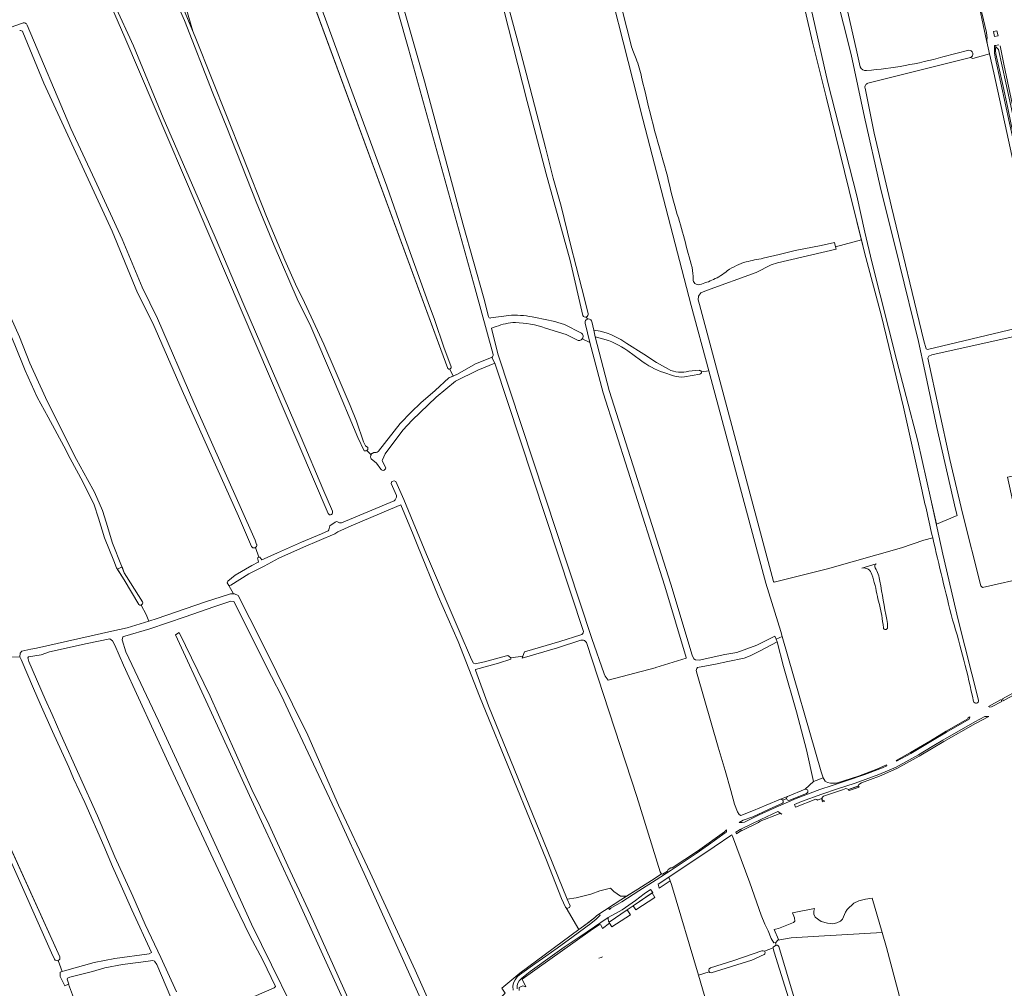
# Model space of a CAD drawing. Header units: metres. Extents: x 209813 to 223847, y 571801 to 587119.
# Tile 433 of 656: x 212959 to 213530, y 580702 to 581264. Entities that reach past the tile are written whole.
import ezdxf

# ---------------------------------------------------------------- set-up
doc = ezdxf.new("R2010")
doc.units = ezdxf.units.M
for name, color, linetype, lineweight in [('B-RO-GK-BESCHOEIING-G', 8, 'GK-BESCHOEIING', 0), ('B-RO-GR-BOUWLAND-GV', 8, 'Continuous', 0), ('B-RO-GR-GRAS-GV', 8, 'Continuous', 0), ('B-RO-GR-GROENVOORZIENING-GV', 8, 'Continuous', 0), ('B-RO-OG-WATER_GREPPEL-GV', 8, 'Continuous', 0), ('B-RO-OG-WEG-GV', 8, 'Continuous', 0), ('B-RO-VH-VERHARDING_OPEN-GV', 8, 'Continuous', 0), ('B-RO-VH-VERHARDING_PUIN-GV', 8, 'Continuous', 0)]:
    doc.layers.add(name, color=color, linetype=linetype, lineweight=lineweight)
doc.linetypes.add('GK-BESCHOEIING', pattern='A,30,-5,[1,NLCS.shx,S=1,R=0,X=0,Y=0],-5', length=40)

msp = doc.modelspace()

# ---------------------------------------------------------------- linework, layer by layer
at = {"layer": 'B-RO-GK-BESCHOEIING-G', "flags": 128}
for points in [[(213242.735, 580894.333), (213243.598, 580893.487)], [(213296.171, 580719.638), (213294.75, 580719.111)], [(213296.813, 580719.876), (213296.171, 580719.638)]]:
    msp.add_lwpolyline(points, dxfattribs=at)
at = {"layer": 'B-RO-GR-BOUWLAND-GV', "flags": 128}
for points in [[(213052.959, 581485.231), (213058.927, 581471.195), (213075.417, 581430.444), (213093.523, 581377.861), (213114.019, 581322.606), (213133.975, 581269.914), (213149.949, 581225.994), (213171.672, 581167.205), (213181.654, 581139.052), (213195.72, 581099.664), (213199.288, 581089.789), (213205.066, 581073.312), (213208.768, 581062.924), (213209.066, 581062.328), (213209.005, 581061.826), (213208.918, 581061.625), (213208.717, 581061.366), (213208.543, 581061.232), (213208.347, 581061.135), (213210.172, 581057.072), (213212.638, 581058.214), (213223.248, 581064.224), (213232.405, 581067.759)], [(213233.439, 581069.568), (213222.929, 581107.607), (213184.239, 581246.889), (213172.196, 581289.279)], [(213235.134, 581085.753), (213232.369, 581084.933), (213236.208, 581070.044)], [(213281.934, 581078.131), (213275.783, 581081.098), (213263.788, 581084.941)], [(213236.208, 581070.044), (213290.719, 580904.793), (213297.849, 580884.145), (213298.444, 580882.78), (213300.161, 580880.513), (213327.453, 580887.749), (213327.844, 580887.839), (213345.382, 580893.261), (213345.404, 580893.751), (213332.987, 580935.071), (213297.258, 581047.368), (213289.592, 581076.485), (213285.114, 581078.651)], [(213411.025, 580676.423), (213396.538, 580722.733), (213396.041, 580724.093), (213395.941, 580725.236), (213390.88, 580723.235), (213391.241, 580722.384), (213391.082, 580721.71), (213390.691, 580721.336), (213383.456, 580718.1), (213359.985, 580710.74), (213359.096, 580710.937), (213358.707, 580711.309), (213352.518, 580709.259), (213360.984, 580680.806)]]:
    msp.add_lwpolyline(points, dxfattribs=at)
at = {"layer": 'B-RO-GR-BOUWLAND-GV'}
for points in [[(213246.313, 581088.115, 0.0894844), (213235.134, 581085.753)], [(213263.788, 581084.941, 0.0758412), (213246.313, 581088.115)], [(213285.114, 581078.651, -0.3964254), (213281.934, 581078.131)], [(213232.609, 581067.865, 0.2952938), (213233.439, 581069.568)]]:
    msp.add_lwpolyline(points, format="xyb", dxfattribs=at)
at = {"layer": 'B-RO-GR-GRAS-GV', "flags": 128}
for points in [[(212999.059, 581417.03), (212981.189, 581461.632), (212978.425, 581460.523), (212978.246, 581459.818), (212978.253, 581459.24), (212978.463, 581458.161), (212978.653, 581457.773), (212985.283, 581441.309), (212990.897, 581425.77), (212998.921, 581406.457), (213006.796, 581386.221), (213015.447, 581363.642), (213022.291, 581345.327), (213032.772, 581319.377), (213039.836, 581302.594), (213052.095, 581273.927), (213059.149, 581257.165), (213051.677, 581282.499), (213038.94, 581316.563), (213029.913, 581338.715), (213007.355, 581396.326)], [(213049.033, 580906.874), (213051.153, 580908.145), (213069.241, 580871.263), (213093.264, 580816.999), (213103.438, 580796.65), (213114.319, 580772.768), (213127.461, 580744.506), (213143.43, 580708.754), (213154.876, 580683.176), (213166.464, 580659.153), (213164.768, 580657.74), (213150.919, 580685.013), (213118.135, 580757.365), (213097.644, 580801.455), (213067.828, 580866.317)], [(213445.494, 580819.074), (213439.559, 580816.999), (213439.979, 580816.425), (213445.761, 580818.533)], [(213394.748, 580730.572), (213392.929, 580735.103), (213391.044, 580738.84), (213388.961, 580744.165), (213382.28, 580762.884), (213372.333, 580789.909), (213371.963, 580790.857), (213361.631, 580783.805), (213335.303, 580766.28), (213336.82, 580762.02), (213352.518, 580709.259), (213358.707, 580711.309), (213358.572, 580712.202), (213358.826, 580712.937), (213359.452, 580713.575), (213373.141, 580717.886), (213389.426, 580723.483), (213390.196, 580723.515), (213390.88, 580723.235), (213395.941, 580725.236), (213395.908, 580725.619), (213397.234, 580726.548), (213397.678, 580726.583), (213397.275, 580728.271), (213396.204, 580728.025)], [(213398.608, 580729.627), (213406.349, 580731.034), (213422.343, 580732.027), (213459.25, 580733.993), (213453.427, 580754.057), (213449.453, 580753.51), (213445.569, 580752.467), (213442.747, 580751.121), (213438.855, 580747.492), (213437.833, 580745.931), (213436.222, 580741.846), (213435.078, 580740.601), (213432.919, 580739.672), (213430.493, 580739.046), (213427.519, 580739.482), (213423.671, 580740.463), (213420.205, 580742.923), (213419.475, 580744.648), (213419.475, 580746.373), (213419.973, 580747.999), (213407.142, 580745.519), (213408.218, 580742.585), (213408.417, 580740.661), (213407.655, 580739.835), (213399.091, 580736.498), (213397.292, 580736.081), (213396.509, 580735.75), (213398.953, 580730.041)]]:
    msp.add_lwpolyline(points, close=True, dxfattribs=at)
for points in [[(213059.149, 581257.165), (213060.89, 581253.027), (213088.187, 581184.53), (213101.906, 581149.598), (213112.51, 581124.336), (213119.387, 581108.583), (213122.72, 581102.31), (213135.126, 581075.473), (213141.786, 581060.187), (213150.451, 581039.873), (213154.029, 581030.827), (213158.127, 581018.852), (213158.883, 581017.257), (213159.353, 581016.522), (213160.652, 581015.508), (213160.705, 581014.961), (213160.632, 581014.551), (213160.444, 581014.18), (213160.261, 581013.971), (213160.041, 581013.802), (213162.605, 581011.411), (213162.74, 581011.628), (213162.896, 581011.831), (213163.072, 581012.017), (213163.266, 581012.184), (213163.475, 581012.33), (213163.699, 581012.455), (213163.934, 581012.556), (213164.178, 581012.633), (213164.428, 581012.685), (213165.039, 581012.748), (213165.228, 581012.715), (213165.461, 581012.736), (213166.17, 581012.958), (213166.678, 581013.254), (213166.812, 581013.394), (213179.505, 581029.513), (213185.778, 581036.081), (213191.436, 581041.518), (213199.844, 581048.747), (213207.726, 581055.939), (213210.172, 581057.072), (213208.347, 581061.135), (213208.025, 581061.068), (213207.699, 581061.099), (213207.396, 581061.226), (213207.105, 581061.425), (213071.584, 581429.752)], [(213390.145, 581125.381), (213399.389, 581127.596), (213408.631, 581129.834), (213423.782, 581132.818), (213431.585, 581134.63), (213432.173, 581132.097), (213447.18, 581136.1), (213439.934, 581164.828), (213426.606, 581219.189), (213418.771, 581250.922), (213409.713, 581290.242), (213400.089, 581334.367), (213391.556, 581375.456), (213386.898, 581401.277)], [(213399.637, 581351.664), (213427.592, 581227.466), (213444.433, 581161.704), (213449.113, 581140.601), (213453.084, 581123.381), (213467.631, 581065.902), (213473.067, 581045.231), (213479.953, 581019.244), (213487.503, 580985.652), (213490.675, 580971.033), (213502.657, 580976.113), (213501.688, 580979.725), (213490.904, 581027.175), (213483.865, 581060.128), (213480.344, 581077.038), (213469.188, 581121.905), (213458.071, 581167.113), (213448.879, 581207.228), (213441.087, 581243.754), (213432.364, 581279.106)], [(213424.953, 581331.449), (213444.516, 581245.25), (213446.43, 581236.542)], [(213296.168, 581320.586), (213295.302, 581320.361), (213305.844, 581279.636), (213313.46, 581249.064)], [(213354.274, 581059.484), (213358.545, 581060.004), (213348.331, 581098.008), (213320.236, 581206.136), (213291.863, 581318.187), (213288.857, 581317.202)], [(213219.612, 581312.664), (213188.514, 581304.25), (213171.813, 581300.15), (213174.005, 581291.281), (213175.339, 581291.091), (213175.668, 581290.753), (213193.467, 581228.126), (213216.065, 581144.78), (213227.949, 581102.312), (213230.753, 581091.608)], [(213160.041, 581013.802), (213159.659, 581013.636), (213159.385, 581013.591), (213158.97, 581013.626), (213158.617, 581013.728), (213154.941, 581021.42), (213140.725, 581055.079), (213127.516, 581085.865), (213119.708, 581101.932), (213106.324, 581132.885), (213095.834, 581158.107), (213078.841, 581201.318), (213070.686, 581221.202), (213054.198, 581263.34), (213043.119, 581288.802)], [(213285.391, 581092.2), (213278.161, 581124.049), (213264.196, 581174.451), (213253.05, 581216.47), (213239.631, 581269.682), (213235.409, 581285.703)], [(213238.093, 581286.418), (213241.375, 581274.876), (213248.479, 581248.346), (213254.69, 581224.755), (213263.974, 581189.009), (213268.284, 581171.941), (213272.874, 581155.667), (213278.316, 581133.398), (213284.871, 581107.797), (213288.543, 581093.347)], [(213510.338, 581242.011), (213511.69, 581241.356), (213521.463, 581244.112), (213519.166, 581254.55), (213514.246, 581277.584)], [(213137.635, 580977.197), (213019.567, 581253.551), (213011.87, 581271.282), (213011.803, 581271.863), (213011.83, 581272.183), (213011.9, 581272.386), (213012.009, 581272.571), (213012.153, 581272.73), (213012.326, 581272.857), (213012.521, 581272.948), (213012.837, 581273.007), (213013.051, 581272.993), (213013.356, 581272.893), (213013.537, 581272.778), (213013.693, 581272.644), (213024.651, 581248.678), (213041.978, 581206.867), (213072.027, 581137.649), (213088.681, 581098.348), (213122.009, 581021.363), (213134.575, 580991.654), (213140.138, 580978.553)], [(212896.57, 581239.38), (212901.66, 581241.359), (212960.226, 581261.92)], [(213093.147, 580958.13), (213085.674, 580975.674), (213052.957, 581048.675), (213035.906, 581087.707), (213027.023, 581105.352), (213012.233, 581141.109), (212972.628, 581227.114), (212960.521, 581256.725)], [(212963.042, 581260.653), (212988.313, 581200.746), (213002.146, 581170.859), (213018.174, 581136.416), (213029.681, 581108.735), (213038.577, 581090.459), (213059.741, 581041.766), (213095.269, 580961.826), (213096.146, 580959.379)], [(213494.406, 581242.311), (213509.367, 581246.145)], [(213510.338, 581242.011), (213450.823, 581226.96)], [(213544.612, 580940.501), (213531.967, 580998.396), (213571.324, 581006.829), (213562.497, 581050.512), (213559.948, 581062.947), (213551.407, 581105.501), (213541.936, 581150.344), (213523.905, 581233.016), (213521.463, 581244.112)], [(213449.244, 581224.086), (213454.477, 581198.084), (213464.644, 581155.223), (213483.432, 581077.57), (213484.639, 581072.849), (213485.441, 581072.414), (213536.516, 581084.565), (213540.554, 581085.49), (213542.178, 581084.938), (213542.742, 581083.307), (213541.987, 581081.859), (213535.676, 581080.079), (213488.036, 581069.353), (213486.248, 581068.674), (213485.632, 581067.472), (213498.53, 581008.585), (213505.868, 580977.474), (213516.376, 580935.366), (213517.362, 580934.38), (213544.612, 580940.501)], [(212899.884, 581211.354), (212904.5, 581201.81), (212918.267, 581172.254), (212926.863, 581152.979), (212931.8, 581142.268), (212937.616, 581123.631), (212942.527, 581113.588), (212948.431, 581102.355), (212953.465, 581091.028), (212958.467, 581079.866), (212964.581, 581064.499), (212973.707, 581044.55), (212982.956, 581025.865), (212991.623, 581008.592), (212998.025, 580997.09), (213002.027, 580989.693), (213006.667, 580979.075), (213008.834, 580972.289), (213012.571, 580960.085), (213017.781, 580946.903), (213019.189, 580942.932), (213020.542, 580940.645), (213029.861, 580925.966)], [(213027.719, 580924.47), (213019.196, 580938.726), (213014.894, 580945.697), (213013.255, 580949.746), (213007.783, 580963.14), (213004.42, 580974.614), (213001.853, 580982.257), (212995.356, 580995.675), (212987.854, 581009.245), (212984.156, 581016.403), (212975.141, 581033.259), (212968.689, 581044.829), (212961.724, 581060.226), (212955.839, 581075.225), (212947.883, 581094.048), (212935.87, 581117.542), (212931.991, 581127.79), (212927.694, 581141.346), (212923.069, 581152.16), (212918.371, 581161.445), (212913.534, 581173.673), (212908.924, 581184.417), (212901.539, 581200.236), (212896.76, 581209.716)], [(213432.173, 581132.097), (213432.494, 581130.713), (213398.336, 581122.783), (213394.66, 581121.645), (213386.053, 581117.187), (213357.164, 581106.731), (213353.9, 581105.267), (213352.607, 581103.508), (213352.474, 581101.319), (213353.191, 581098.678), (213396.186, 580937.875), (213396.399, 580937.404), (213427.486, 580945.107), (213470.421, 580957.403), (213483.272, 580961.824), (213488.473, 580963.247)], [(213482.044, 580991.961), (213471.486, 581038.966), (213458.788, 581091.839), (213449.007, 581128.856), (213447.18, 581136.1)], [(213232.008, 581090.789), (213242.409, 581092.216)], [(213287.329, 581091.323), (213288.326, 581090.127)], [(213271, 581088.195), (213274.726, 581086.926), (213284.606, 581082)], [(213285.114, 581078.651), (213289.592, 581076.485), (213286.882, 581087.736)], [(213290.672, 581088.72), (213291.755, 581083.598), (213295.471, 581083.038)], [(213296.194, 581078.945), (213292.564, 581079.772), (213300.776, 581048.581), (213336.505, 580936.285), (213348.922, 580894.965), (213349.935, 580892.846), (213350.845, 580892.316), (213352.929, 580892.164), (213367.93, 580895.431), (213374.839, 580896.552), (213386.395, 580900.776), (213394.52, 580904.989), (213396.971, 580905.997), (213397.644, 580904.362)], [(213318.87, 581066.257), (213311.485, 581071.661)], [(213285.752, 580908.798), (213234.394, 581064.492), (213224.428, 581060.379), (213211.504, 581054.145), (213200.275, 581044.877), (213186.315, 581031.514), (213181.015, 581025.589), (213170.74, 581011.846), (213169.127, 581008.503)], [(213338.079, 581057.244), (213332.409, 581059.163)], [(213353.425, 581058.172), (213344.403, 581056.539)], [(213346.988, 581059.852), (213352.992, 581060.376)], [(213397.644, 580904.362), (213401.114, 580905.923), (213400.282, 580908.798), (213391.624, 580936.929), (213358.545, 581060.004)], [(213168.214, 581002.947), (213165.774, 581006.481), (213162.566, 581009.003), (213162.408, 581009.429), (213162.343, 581009.676), (213162.304, 581009.929), (213162.29, 581010.185), (213162.303, 581010.44), (213162.341, 581010.693), (213162.404, 581010.941), (213162.493, 581011.181), (213162.605, 581011.411)], [(213169.091, 581007.486), (213171.02, 581004.224)], [(213177.312, 580987.673), (213174.302, 580994.76), (213174.666, 580995.755), (213176.002, 580996.294), (213176.981, 580995.848), (213181.574, 580985.472), (213194.696, 580953.557), (213210.816, 580915.92), (213213.762, 580909.205), (213220.78, 580892.529), (213222.086, 580890.363), (213222.95, 580889.931), (213228.444, 580891.187), (213241.121, 580894.648), (213241.846, 580894.903), (213242.735, 580894.333), (213243.598, 580893.487)], [(213276.069, 580748.076), (213275.401, 580748.744), (213273.043, 580753.814), (213264.345, 580775.974), (213245.47, 580822.531), (213225.539, 580871.283), (213213.076, 580903.05), (213201.559, 580929.201), (213189.649, 580958.39), (213187.079, 580965.004), (213179.769, 580982.359), (213173.843, 580979.846), (213150.958, 580970.082), (213143.195, 580966.545), (213141.444, 580965.501), (213123.429, 580957.698), (213109.094, 580951.29), (213100.479, 580946.706), (213091.699, 580942.298), (213081.147, 580935.661), (213080.134, 580935.458)], [(213145.47, 580971.908), (213175.948, 580984.683)], [(213138.621, 580970.159), (213141.796, 580972.169)], [(213143.518, 580972.215), (213144.27, 580971.911)], [(213095.42, 580957.571), (213097.502, 580951.849), (213098.006, 580951.94), (213099.072, 580950.464), (213100.578, 580951.001), (213108.163, 580954.482), (213122.225, 580960.559), (213133.855, 580965.497), (213137.682, 580967.177)], [(213029.051, 580924.093), (213032.026, 580918.599), (213033.52, 580914.822), (213038.344, 580916.316), (213065.96, 580925.775), (213081.05, 580930.561), (213082.671, 580930.676), (213080.093, 580935.45), (213079.05, 580937.037), (213079.388, 580938.05), (213083.587, 580941.401), (213093.414, 580947.02), (213096.987, 580949.033), (213097.146, 580949.182), (213096.705, 580951.632), (213097.502, 580951.849)], [(213082.671, 580930.676), (213083.241, 580930.716), (213085.485, 580929.659), (213099.007, 580903.038), (213125.762, 580848.699), (213143.707, 580807.991), (213162.056, 580768.945), (213188.173, 580712.196), (213199.056, 580687.798), (213205.677, 580673.99), (213208.458, 580673.231), (213213.39, 580676.013), (213225.149, 580684.611), (213236.655, 580695.485), (213240.448, 580698.899), (213238.425, 580701.807), (213248.848, 580710.526), (213283.184, 580735.794), (213275.687, 580748.458)], [(213193.913, 580689.794), (213159.608, 580766.114), (213143.133, 580802.226), (213116.735, 580858.052), (213110.672, 580871.088), (213104.718, 580882.608), (213095.379, 580901.438), (213091.266, 580909.669), (213082.981, 580926.151), (213081.235, 580926.38), (213071.227, 580923.035), (213054.612, 580917.223), (213034.144, 580910.255), (213019.708, 580906.057), (213018.427, 580905.633), (213018.034, 580903.921), (213020.157, 580896.962), (213039.163, 580856.927), (213050.8, 580831.692), (213080.336, 580767.197), (213093.211, 580739.008), (213127.73, 580668.435)], [(212954.131, 580893.975), (212958.733, 580894.114), (212958.837, 580896.222), (212959.952, 580897.338), (212965.026, 580898.567), (212968.364, 580899.078), (213012.132, 580908.895), (213021.011, 580910.946), (213033.52, 580914.822)], [(213065.658, 580684.42), (213106.397, 580702.063), (213107.014, 580702.741), (213099.799, 580718.03), (213092.151, 580732.062), (213080.596, 580756.164), (213045.009, 580832.373), (213018.814, 580889.154), (213013.864, 580900.779), (213012.56, 580903.351), (213010.959, 580904.613), (212997.886, 580901.878), (212976.016, 580896.927), (212971.114, 580895.313), (212963.69, 580893.993), (212963.448, 580893.446), (212963.528, 580892.932), (212963.987, 580891.389), (212973.463, 580869.55), (212977.437, 580860.591), (212982.413, 580849.035), (213003.717, 580801.778), (213013.922, 580777.928), (213024.269, 580755.127), (213031.49, 580738.803), (213040.456, 580719.501), (213049.559, 580699.707)], [(213284.326, 580903.692), (213270.756, 580899.345), (213250.181, 580893.374), (213250.618, 580894.549), (213243.598, 580893.487), (213243.753, 580892.708), (213236.413, 580890.34), (213223.252, 580886.689), (213223.114, 580886.308), (213230.762, 580865.59), (213262.603, 580787.382), (213276.45, 580753.464), (213281.484, 580754.123)], [(213250.618, 580894.549), (213251.507, 580896.938), (213272.082, 580902.909), (213284.195, 580906.79)], [(213404.224, 580813.074), (213414.418, 580817.232), (213419.383, 580821.772), (213415.17, 580840.168), (213409.366, 580862.121), (213401.852, 580888.4), (213398.291, 580902.789), (213388.295, 580897.574), (213382.552, 580894.731), (213379.049, 580893.389), (213369.584, 580891.446), (213362.478, 580889.872), (213352.06, 580887.98), (213351.546, 580887.37), (213351.167, 580886.232), (213351.774, 580883.995), (213363.995, 580841.712), (213367.973, 580828.172), (213371.29, 580816.488), (213373.439, 580808.573), (213375.259, 580804.038), (213376.113, 580802.584), (213377.149, 580801.916), (213384.589, 580804.984), (213391.85, 580808.027), (213400.259, 580811.457)], [(213310.773, 580755.142), (213317.342, 580759.31), (213327.366, 580765.706), (213331.173, 580768.196), (213330.829, 580768.424), (213330.353, 580769.284), (213316.703, 580813.104), (213287.734, 580901.915)], [(212983.211, 580711.38), (212984.543, 580711.882), (213001.836, 580716.736), (213013.778, 580719.087), (213033.867, 580721.747), (213035.095, 580722.542), (213023.625, 580747.195), (213017.582, 580761.192), (213012.532, 580772.383), (213007.398, 580784.386), (212996.383, 580809.503), (212989.892, 580823.445), (212987.077, 580830.107), (212977.609, 580850.8), (212970.425, 580866.78), (212966.611, 580875.726), (212959.538, 580892.511), (212958.733, 580894.114)], [(212905.108, 580884.811), (212906.009, 580883.995), (212909.249, 580880.003), (212981.931, 580719.9)], [(212978.818, 580718.558), (212977.176, 580722.293), (212951.776, 580779.312), (212932.991, 580820.454), (212909.467, 580874.056)], [(213404.224, 580813.074), (213400.259, 580811.457)], [(213283.184, 580735.794), (213289.287, 580740.333), (213292.407, 580742.86), (213293.637, 580744.034), (213307.446, 580753.031), (213310.773, 580755.142), (213307.308, 580755.182), (213303.498, 580757.827), (213301.485, 580759.762), (213295.295, 580758.304), (213290.163, 580756.293), (213281.484, 580754.123)], [(213276.45, 580753.464), (213278.055, 580749.532), (213277.744, 580748.587), (213276.069, 580748.076)], [(213472.446, 580684.628), (213461.76, 580725.341), (213459.25, 580733.993)], [(213398.608, 580729.627), (213397.536, 580728.34), (213397.275, 580728.271)], [(213397.678, 580726.583), (213398.494, 580726.648), (213399.265, 580725.928), (213450.883, 580552.944), (213451.513, 580551.716), (213454.552, 580551.707), (213497.549, 580562.82)], [(212993.376, 580687.066), (212987.032, 580704.054), (212984.739, 580703.191), (212982.055, 580708.52), (212982.213, 580711.004), (212983.211, 580711.38), (212980.983, 580717.807)], [(213087.298, 580605.797), (213055.102, 580675.865), (213038.146, 580715.436), (213036.846, 580717.5), (213035.973, 580717.929), (213028.946, 580716.848), (213018.331, 580715.479), (213007.98, 580713.564), (213000.953, 580711.485), (212987.801, 580708.146), (212986.473, 580707.669), (212986.199, 580707.007), (212987.177, 580704.108), (212987.032, 580704.054)]]:
    msp.add_lwpolyline(points, dxfattribs=at)
at = {"layer": 'B-RO-GR-GRAS-GV'}
for points in [[(212960.226, 581261.92, -0.4368385), (212963.042, 581260.653)], [(212960.521, 581256.725, 0.3306968), (212958.633, 581257.538)], [(213313.46, 581249.064, 0.0265406), (213316.389, 581241.242)], [(213509.367, 581246.145, -0.8988296), (213510.338, 581242.011)], [(213316.389, 581241.242, -0.0205643), (213319.589, 581230.512)], [(213450.161, 581234.417, 0.0489334), (213494.406, 581242.311)], [(213446.43, 581236.542, 0.3634925), (213450.161, 581234.417)], [(213319.589, 581230.512, 0.0181276), (213333.854, 581175.867)], [(213450.823, 581226.96, 0.4332457), (213449.244, 581224.086)], [(213333.854, 581175.867, 0.0141168), (213339.697, 581152.959)], [(213339.697, 581152.959, -0.0058067), (213348.842, 581119.965)], [(213380.191, 581123.338, -0.013761), (213390.145, 581125.381)], [(213348.842, 581119.965, -0.0777218), (213349.392, 581113.331)], [(213369.308, 581118.161, -0.0801355), (213380.191, 581123.338)], [(213361.262, 581113.1, 0.0683825), (213369.308, 581118.161)], [(213349.392, 581113.331, 0.5131854), (213353.303, 581110.135)], [(213353.303, 581110.135, 0.0417961), (213361.262, 581113.1)], [(213230.753, 581091.608, 0.4958445), (213232.008, 581090.789)], [(213242.409, 581092.216, -0.0611753), (213256.094, 581091.435)], [(213256.094, 581091.435, -0.0141656), (213271, 581088.195)], [(213284.606, 581082, -0.4255647), (213285.114, 581078.651)], [(213295.471, 581083.038, -0.1027391), (213311.032, 581075.917)], [(213332.409, 581059.163, -0.085897), (213318.87, 581066.257)], [(213335.216, 581060.964, 0.1785549), (213346.988, 581059.852)], [(213344.403, 581056.539, -0.12105), (213338.079, 581057.244)], [(213171.02, 581004.224, -0.8195488), (213168.214, 581002.947)], [(213175.948, 580984.683, 0.2298659), (213177.312, 580987.673)], [(213141.796, 580972.169, -0.4122663), (213143.518, 580972.215)], [(213144.27, 580971.911, 0.1475147), (213145.47, 580971.908)], [(213137.682, 580967.177, 0.0761734), (213138.621, 580970.159)], [(213029.051, 580924.093, -0.2832883), (213027.719, 580924.47)], [(213284.195, 580906.79, 0.3624192), (213285.762, 580908.734)], [(213287.734, 580901.915, 0.4173087), (213284.326, 580903.692)], [(213400.259, 580811.457, -0.2917728), (213401.581, 580810.867)], [(213403.636, 580811.875, -0.2876906), (213404.224, 580813.074)]]:
    msp.add_lwpolyline(points, format="xyb", dxfattribs=at)
for centre, radius, start, end in [((213286.902, 581092.959), 1.691, 206.67109, 12.42257), ((213288.779, 581088.223), 1.957, 14.71138, 194.80565), ((213094.559, 580958.969), 1.642, 210.72322, 12.42257)]:
    msp.add_arc(centre, radius, start, end, dxfattribs=at)
at = {"layer": 'B-RO-GR-GROENVOORZIENING-GV', "flags": 128}
for points in [[(213529.317, 580868.633), (213544.046, 580876.712), (213548.571, 580879.159), (213548.06, 580880.105), (213543.536, 580877.658), (213529.057, 580869.716)], [(213329.078, 580762.158), (213329.734, 580759.835), (213336.062, 580764.15), (213335.303, 580766.28)], [(213314.655, 580749.49), (213325.997, 580757.288), (213324.628, 580759.093), (213321.016, 580756.605), (213316.106, 580752.591), (213308.189, 580747.244), (213300.155, 580742.886), (213300.079, 580742.282), (213300.104, 580741.767), (213300.406, 580740.635), (213300.64, 580740.175), (213311.205, 580747.296)]]:
    msp.add_lwpolyline(points, close=True, dxfattribs=at)
for points in [[(213401.348, 580809.115), (213393.233, 580805.482), (213384.076, 580801.209), (213378.471, 580799.195), (213376.086, 580797.839), (213377.935, 580797.839), (213379.289, 580798.052), (213387.806, 580802.353), (213397.619, 580806.85), (213409.239, 580811.943), (213423.02, 580817.072), (213430.201, 580819.431), (213438.348, 580822.061), (213449.094, 580825.739), (213459.361, 580829.751), (213461.876, 580830.873), (213461.68, 580831.334)], [(213461.68, 580831.334), (213456.118, 580828.944), (213445.338, 580824.892), (213432.613, 580820.735), (213429.232, 580820.783), (213427.526, 580821.124), (213426.044, 580822.004), (213424.923, 580823.88), (213419.383, 580821.772), (213414.418, 580817.232)], [(213403.636, 580811.875), (213401.581, 580810.867)], [(213415.339, 580814.792), (213404.982, 580810.757)], [(213400.897, 580802.853), (213398.692, 580804.356), (213388.726, 580799.679), (213377.169, 580794.142), (213377.497, 580793.187), (213387.33, 580797.918), (213388.353, 580798.649), (213399.324, 580803.04)], [(213400.678, 580802.772), (213400.897, 580802.853)], [(213245.081, 580700.664), (213244.87, 580702.952), (213245.24, 580704.905), (213246.117, 580706.65), (213247.297, 580708.293), (213248.653, 580709.552), (213257.59, 580715.835), (213264.051, 580720.434), (213270.46, 580724.907), (213279.91, 580731.821), (213290.101, 580739.312), (213293.27, 580741.879), (213295.56, 580744.064), (213295.116, 580744.998), (213293.637, 580744.034), (213292.407, 580742.86), (213287.169, 580738.67), (213283.184, 580735.794), (213248.848, 580710.526), (213238.425, 580701.807), (213240.448, 580698.899)]]:
    msp.add_lwpolyline(points, dxfattribs=at)
at = {"layer": 'B-RO-GR-GROENVOORZIENING-GV'}
for points in [[(213414.418, 580817.232, -0.9150467), (213415.339, 580814.792)], [(213401.581, 580810.867, -0.3742257), (213401.348, 580809.115)], [(213404.982, 580810.757, -0.4059739), (213403.636, 580811.875)], [(213399.324, 580803.04, -0.30719), (213400.678, 580802.772)]]:
    msp.add_lwpolyline(points, format="xyb", dxfattribs=at)
at = {"layer": 'B-RO-OG-WATER_GREPPEL-GV', "flags": 128}
for points in [[(213345.303, 581685.434), (213340.445, 581684.158), (213345.484, 581658.661), (213353.339, 581621.536), (213358.749, 581586.724), (213363.394, 581555.548), (213368.454, 581516.885), (213373.313, 581483.895), (213378.711, 581446.151), (213384.375, 581415.263), (213391.556, 581375.456), (213400.089, 581334.367), (213409.713, 581290.242), (213418.771, 581250.922), (213426.606, 581219.189), (213439.934, 581164.828), (213449.007, 581128.856), (213458.788, 581091.839), (213471.486, 581038.966), (213482.044, 580991.961)], [(213515.021, 580868.883), (213503.215, 580915.562), (213494.447, 580953.65), (213487.503, 580985.652), (213479.953, 581019.244), (213473.067, 581045.231), (213467.631, 581065.902), (213453.084, 581123.381), (213449.113, 581140.601), (213444.433, 581161.704), (213427.592, 581227.466), (213399.637, 581351.664), (213384.083, 581434.87), (213380.135, 581458.255), (213367.522, 581550.056), (213355.877, 581626.079), (213344.345, 581683.767)], [(213049.369, 581483.669), (213067.561, 581440.686), (213207.105, 581061.425), (213207.594, 581061.131), (213207.916, 581061.067), (213208.135, 581061.079), (213208.447, 581061.178), (213208.717, 581061.366), (213208.918, 581061.625), (213209.033, 581061.932), (213209.066, 581062.328), (213208.768, 581062.924), (213205.066, 581073.312), (213199.288, 581089.789), (213195.72, 581099.664), (213181.654, 581139.052), (213171.672, 581167.205), (213149.949, 581225.994), (213133.975, 581269.914), (213114.019, 581322.606), (213093.523, 581377.861), (213075.417, 581430.444), (213058.927, 581471.195), (213052.959, 581485.231)], [(213043.119, 581288.802), (213054.198, 581263.34), (213070.686, 581221.202), (213078.841, 581201.318), (213095.834, 581158.107), (213106.324, 581132.885), (213119.708, 581101.932), (213127.516, 581085.865), (213140.725, 581055.079), (213154.941, 581021.42), (213158.617, 581013.728), (213158.97, 581013.626), (213159.246, 581013.589), (213159.523, 581013.607), (213159.792, 581013.679), (213160.041, 581013.802), (213160.261, 581013.971), (213160.444, 581014.18), (213160.582, 581014.422), (213160.67, 581014.685), (213160.702, 581015.1), (213160.652, 581015.508), (213159.353, 581016.522), (213158.883, 581017.257), (213158.127, 581018.852), (213154.029, 581030.827), (213150.451, 581039.873), (213141.786, 581060.187), (213135.126, 581075.473), (213122.72, 581102.31), (213119.387, 581108.583), (213112.51, 581124.336), (213101.906, 581149.598), (213088.187, 581184.53), (213060.89, 581253.027), (213052.095, 581273.927)], [(213140.138, 580978.553), (213134.575, 580991.654), (213122.009, 581021.363), (213088.681, 581098.348), (213072.027, 581137.649), (213041.978, 581206.867), (213024.651, 581248.678), (213013.693, 581272.644), (213013.537, 581272.778), (213013.356, 581272.893), (213013.156, 581272.97), (213012.944, 581273.005), (213012.729, 581272.998), (213012.521, 581272.948), (213012.237, 581272.798), (213012.009, 581272.571), (213011.9, 581272.386), (213011.81, 581272.078), (213011.803, 581271.863), (213011.87, 581271.282), (213019.567, 581253.551)], [(213019.567, 581253.551), (213137.635, 580977.197)], [(213295.471, 581083.038), (213291.755, 581083.598), (213292.564, 581079.772), (213296.194, 581078.945)], [(213335.216, 581060.964), (213328.294, 581064.898), (213320.848, 581069.803), (213311.032, 581075.917)], [(213232.405, 581067.759), (213223.248, 581064.224), (213212.638, 581058.214), (213207.726, 581055.939), (213199.844, 581048.747), (213191.436, 581041.518), (213185.778, 581036.081), (213179.505, 581029.513), (213166.812, 581013.394), (213166.678, 581013.254), (213166.17, 581012.958), (213165.461, 581012.736), (213165.228, 581012.715), (213165.039, 581012.748), (213164.428, 581012.685), (213164.178, 581012.633), (213163.934, 581012.556), (213163.699, 581012.455), (213163.475, 581012.33), (213163.266, 581012.184), (213163.072, 581012.017), (213162.896, 581011.831), (213162.74, 581011.628), (213162.605, 581011.411), (213162.493, 581011.181), (213162.404, 581010.941), (213162.341, 581010.693), (213162.303, 581010.44), (213162.29, 581010.185), (213162.304, 581009.929), (213162.343, 581009.676), (213162.408, 581009.429), (213162.566, 581009.003), (213165.774, 581006.481), (213168.214, 581002.947)], [(213181.015, 581025.589), (213186.315, 581031.514), (213200.275, 581044.877), (213211.504, 581054.145), (213224.428, 581060.379), (213234.394, 581064.492), (213232.609, 581067.865)], [(213169.127, 581008.503), (213170.74, 581011.846), (213181.015, 581025.589)], [(213455.62, 580948.143), (213447.431, 580945.553)], [(213029.861, 580925.966), (213020.542, 580940.645), (213019.189, 580942.932), (213018.013, 580946.249), (213015.33, 580944.99), (213019.196, 580938.726), (213027.719, 580924.47)], [(212981.931, 580719.9), (212910.839, 580876.505)]]:
    msp.add_lwpolyline(points, dxfattribs=at)
at = {"layer": 'B-RO-OG-WATER_GREPPEL-GV'}
for points in [[(213296.194, 581078.945, -0.0918236), (213311.485, 581071.661)], [(213353.425, 581058.172, 1.0091861), (213352.898, 581060.357)], [(213169.091, 581007.486, -0.241762), (213169.127, 581008.503)], [(213482.044, 580991.961, 0.0032327), (213488.473, 580963.247)], [(213137.635, 580977.197, 0.9162035), (213140.138, 580978.553)], [(213488.473, 580963.247, 0.0053696), (213499.993, 580915.655)], [(213455.179, 580945.76, -0.4085298), (213455.62, 580948.143)], [(213447.431, 580945.553, -0.4026931), (213453.151, 580941.948)], [(213457.829, 580937.999, 0.0996789), (213455.179, 580945.76)], [(213453.151, 580941.948, -0.036938), (213456.4, 580929.055)], [(213461.861, 580915.803, -0.0055824), (213457.829, 580937.999)], [(213029.051, 580924.093, 0.4737859), (213029.861, 580925.966)], [(213456.4, 580929.055, -0.0145904), (213458.897, 580918.18)], [(213458.897, 580918.18, -0.0201759), (213459.849, 580910.945)], [(213462.253, 580911.152, 0.0764527), (213461.861, 580915.803)], [(213499.993, 580915.655, -0.0220818), (213512.202, 580868.224)], [(213459.849, 580910.945, 0.9838614), (213462.253, 580911.152)], [(213512.202, 580868.224, 0.9879349), (213515.021, 580868.883)], [(212978.818, 580718.558, 0.913054), (212981.931, 580719.902)]]:
    msp.add_lwpolyline(points, format="xyb", dxfattribs=at)
at = {"layer": 'B-RO-OG-WATER_GREPPEL-GV', "flags": 128}
for points in [[(213316.178, 580747.198), (213327.299, 580754.364), (213325.632, 580757.039), (213314.655, 580749.49)], [(213302.334, 580737.391), (213313.195, 580744.309), (213311.205, 580747.296), (213300.64, 580740.175), (213300.989, 580739.418)], [(213383.456, 580718.1), (213390.691, 580721.336), (213391.082, 580721.71), (213391.241, 580722.384), (213390.88, 580723.235), (213390.196, 580723.515), (213389.426, 580723.483), (213373.141, 580717.886), (213359.452, 580713.575), (213358.826, 580712.937), (213358.572, 580712.202), (213358.707, 580711.309), (213359.096, 580710.937), (213359.985, 580710.74)]]:
    msp.add_lwpolyline(points, close=True, dxfattribs=at)
at = {"layer": 'B-RO-OG-WEG-GV', "flags": 128}
for points in [[(213514.246, 581277.584), (213519.166, 581254.55), (213520.166, 581250.007), (213519.904, 581252.443), (213520.03, 581253.073), (213519.684, 581256.452), (213517.085, 581267.854)], [(213524.411, 581254.052), (213526.393, 581254.487), (213525.791, 581257.389), (213523.833, 581257.041)], [(213528.556, 580868.219), (213528.296, 580869.301), (213520.97, 580865.314), (213521.655, 580864.92), (213522.596, 580864.975)], [(213510.015, 580859.292), (213509.004, 580858.723), (213508.878, 580858.012), (213496.33, 580850.861), (213487.153, 580845.332), (213475.582, 580838.467), (213467.291, 580833.949), (213467.507, 580833.498), (213475.832, 580838.034), (213487.415, 580844.906), (213496.575, 580850.425), (213509.575, 580857.812), (213509.804, 580858.279)]]:
    msp.add_lwpolyline(points, close=True, dxfattribs=at)
for points in [[(213525.259, 581247.603), (213524.964, 581248.995), (213524.408, 581248.931), (213524.406, 581244.75), (213524.691, 581242.085), (213527.945, 581226.981), (213533.007, 581203.745), (213535.342, 581193.315), (213537.043, 581193.718)], [(213536.926, 581194.212), (213536.066, 581194.003), (213534.27, 581202.012), (213531.878, 581213.503), (213529.308, 581225.07), (213525.219, 581244.035), (213524.846, 581245.942), (213524.979, 581247.515), (213525.539, 581247.691)], [(213526.903, 581249.22), (213524.964, 581248.995)], [(213525.539, 581247.691), (213526.626, 581246.493), (213530.892, 581227.223), (213534.858, 581209.427), (213535.279, 581206.402), (213537.786, 581194.42), (213536.926, 581194.212)], [(213536.926, 581194.212), (213537.043, 581193.718), (213539.033, 581194.189), (213529.86, 581238.158), (213527.571, 581248.805)], [(213425.055, 580813.14), (213436.05, 580816.973), (213438.017, 580817.645), (213439.335, 580817.305), (213439.559, 580816.999), (213445.454, 580819.154), (213445.662, 580820.064), (213447.204, 580820.878), (213457.562, 580824.773), (213467.774, 580829.222), (213480.676, 580836.352), (213488.746, 580841.198), (213494.91, 580844.878), (213513.425, 580855.462), (213521.035, 580859.47), (213518.751, 580859.397), (213512.943, 580856.338), (213494.406, 580845.742), (213488.232, 580842.056), (213480.169, 580837.214), (213467.339, 580830.123), (213457.197, 580825.704), (213443.444, 580820.855), (213433.183, 580817.453), (213424.067, 580814.398), (213412.426, 580810.04), (213408.271, 580808.397), (213408.883, 580806.885), (213420.676, 580811.446)], [(213421.69, 580810.913), (213423.917, 580811.771), (213424.625, 580809.934), (213425.956, 580810.406)], [(213368.818, 580792.406), (213368.818, 580793.708), (213367.692, 580792.598), (213351.935, 580781.287), (213337.383, 580771.592)], [(213334.497, 580769.746), (213331.616, 580767.903), (213331.173, 580768.196), (213327.366, 580765.706), (213317.342, 580759.31), (213307.446, 580753.031), (213300.426, 580748.458), (213300.922, 580747.416), (213301.775, 580748.164), (213308.103, 580751.927), (213318.031, 580758.227), (213328.062, 580764.628), (213336.74, 580770.303), (213351.265, 580779.972), (213358.44, 580785.024), (213367.992, 580791.961), (213368.818, 580792.406)], [(213336.502, 580771.679), (213334.929, 580770.652)], [(213248.541, 580700.339), (213248.419, 580702.112), (213250.645, 580703.035), (213252.332, 580702.523), (213250.246, 580707.096), (213289.785, 580734.991), (213290.87, 580735.84), (213295.162, 580738.7), (213295.967, 580738.488), (213296.922, 580736.363), (213300.989, 580739.418), (213300.406, 580740.635), (213300.104, 580741.767), (213300.079, 580742.282), (213300.155, 580742.886), (213287.982, 580734.503), (213274.581, 580725.612), (213267.786, 580720.659), (213254.966, 580711.359), (213250.01, 580707.612), (213248.525, 580706.023), (213247.651, 580704.633), (213247.286, 580703.289), (213247.347, 580701.384)]]:
    msp.add_lwpolyline(points, dxfattribs=at)
at = {"layer": 'B-RO-OG-WEG-GV'}
for points in [[(213420.676, 580811.446, -0.2030026), (213421.69, 580810.913)], [(213334.929, 580770.652, -0.2808206), (213334.497, 580769.746)], [(213337.383, 580771.592, -0.1235277), (213336.502, 580771.679)]]:
    msp.add_lwpolyline(points, format="xyb", dxfattribs=at)
msp.add_arc((213425.786, 580811.866), 1.468, 119.8489, 275.01974, dxfattribs=at)
at = {"layer": 'B-RO-VH-VERHARDING_OPEN-GV', "flags": 128}
msp.add_lwpolyline([(213419.383, 580821.772), (213424.923, 580823.88), (213423.844, 580827.397), (213401.114, 580905.923), (213397.644, 580904.362), (213398.291, 580902.789), (213401.852, 580888.4), (213409.366, 580862.121), (213415.17, 580840.168)], close=True, dxfattribs=at)
at = {"layer": 'B-RO-VH-VERHARDING_PUIN-GV', "flags": 128}
msp.add_lwpolyline([(213377.169, 580794.142), (213376.744, 580793.927), (213374.271, 580792.347), (213374.605, 580791.373), (213377.24, 580793.057), (213377.497, 580793.187)], close=True, dxfattribs=at)

doc.saveas('drawing.dxf')
